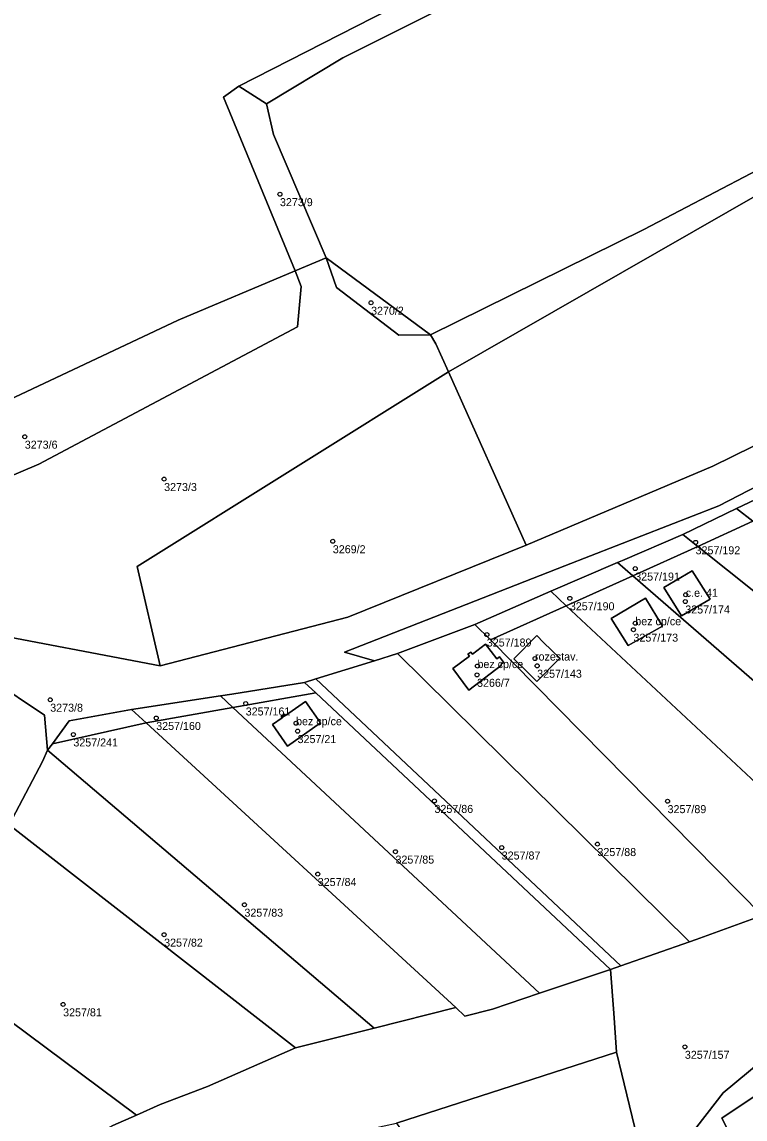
# Model space of a CAD drawing. Extents: x -878211 to -870363, y -1058464 to -1052522.
# Drawn here: x -875941 to -875850.6, y -1056546.8 to -1056409.8 of the extents above; entities that cross this region are included whole.
import ezdxf

# ---------------------------------------------------------------- set-up
doc = ezdxf.new("R2010")
doc.units = 0
for name, color, linetype in [('Definiční body', 7, 'Continuous'), ('Polygon budovy', 7, 'Continuous'), ('Polygon parcely', 7, 'Continuous')]:
    doc.layers.add(name, color=color, linetype=linetype)

msp = doc.modelspace()

# ---------------------------------------------------------------- linework, layer by layer
at = {"layer": 'Definiční body'}
for centre in [(-875908.72, -1056431.28994), (-875897.34, -1056444.84994), (-875940.6, -1056461.57994), (-875923.19, -1056466.86994), (-875902.12, -1056474.63994), (-875856.8, -1056474.76994), (-875864.34, -1056478.04994), (-875872.51, -1056481.75994), (-875858.09, -1056482.15994), (-875858.03, -1056481.31994), (-875864.33, -1056484.86994), (-875882.88, -1056486.28994), (-875864.56, -1056485.67994), (-875884.05, -1056490.21994), (-875876.86, -1056489.27994), (-875876.59, -1056490.18994), (-875884.1, -1056491.31994), (-875937.42, -1056494.42994), (-875913, -1056494.89994), (-875924.18, -1056496.70994), (-875906.71, -1056497.35994), (-875906.52, -1056498.34994), (-875934.53, -1056498.76994), (-875889.42, -1056507.06994), (-875860.3, -1056507.09994), (-875894.29, -1056513.39994), (-875881.02, -1056512.88994), (-875869.06, -1056512.45994), (-875904, -1056516.19994), (-875913.16, -1056520.02994), (-875923.19, -1056523.76994), (-875935.81, -1056532.47994), (-875858.14, -1056537.77994)]:
    msp.add_circle(centre, 0.25, dxfattribs=at)
at = {"layer": 'Polygon budovy'}
for points in [[(-875860.75, -1056480.39), (-875858.56, -1056483.96), (-875854.98, -1056481.88), (-875857.21, -1056478.33)], [(-875867.35, -1056484.26), (-875865.24, -1056487.67), (-875860.92, -1056485.22), (-875863.07, -1056481.72)], [(-875876.64, -1056486.42), (-875879.51, -1056489.32), (-875877.64, -1056491.16), (-875876.64, -1056492.14), (-875873.78, -1056489.23), (-875875.78, -1056487.26)], [(-875881.05, -1056490.09), (-875881.11, -1056490.01), (-875880.78, -1056489.75), (-875881.29, -1056489.08), (-875881.63, -1056489.33), (-875883.03, -1056487.5), (-875884.68, -1056488.72), (-875884.86, -1056488.47), (-875885.25, -1056488.74), (-875885.06, -1056489), (-875887.13, -1056490.54), (-875885.13, -1056493.23)], [(-875908.45, -1056496.67), (-875909.67, -1056497.53), (-875907.78, -1056500.22), (-875903.66, -1056497.31), (-875905.54, -1056494.63), (-875908.03, -1056496.38)]]:
    msp.add_lwpolyline(points, close=True, dxfattribs=at)
at = {"layer": 'Polygon parcely'}
for points in [[(-875913.87, -1056417.81), (-875910.39, -1056420), (-875900.87, -1056414.26), (-875755.32, -1056341.37), (-875757.22, -1056335.33), (-875763.34, -1056337.52), (-875766.68, -1056342.6), (-875782.37, -1056350.62), (-875852.94, -1056386.68)], [(-875902.96, -1056439.22), (-875889.9, -1056448.83), (-875863.27, -1056435.69), (-875823.17, -1056414.73), (-875781.12, -1056394.95), (-875743.9, -1056380.45), (-875744.04, -1056380.27), (-875750.57, -1056356.47), (-875755.32, -1056341.37), (-875900.87, -1056414.26), (-875910.39, -1056420), (-875909.53, -1056423.84)], [(-875823.17, -1056414.73), (-875863.27, -1056435.69), (-875889.9, -1056448.83), (-875889.24, -1056449.96), (-875887.66, -1056453.48), (-875848.49, -1056431.03), (-875820.66, -1056417.69), (-875776.17, -1056398.13), (-875740.55, -1056383.38), (-875726.62, -1056379.84), (-875722.72, -1056378.99), (-875715.8, -1056373.92), (-875723.59, -1056374.09), (-875742.7, -1056382.01), (-875743.9, -1056380.45), (-875781.12, -1056394.95)], [(-875820.66, -1056417.69), (-875848.49, -1056431.03), (-875887.66, -1056453.48), (-875877.97, -1056475.14), (-875854.65, -1056465.25), (-875811.54, -1056444.06), (-875774.36, -1056417.8), (-875733.93, -1056394.77), (-875732.93, -1056390.42), (-875731.48, -1056385.42), (-875722.72, -1056378.99), (-875726.62, -1056379.84), (-875740.55, -1056383.38), (-875776.17, -1056398.13)], [(-875909.53, -1056423.84), (-875910.39, -1056420), (-875913.87, -1056417.81), (-875915.76, -1056419.17), (-875906.83, -1056440.84), (-875902.96, -1056439.22)], [(-875901.64, -1056442.93), (-875902.96, -1056439.22), (-875906.83, -1056440.84), (-875906.09, -1056442.83), (-875906.54, -1056447.84), (-875938.84, -1056465.02), (-875974.8, -1056480.28), (-875974.02, -1056481.33), (-875960.9, -1056484.08), (-875946.92, -1056485.76), (-875923.69, -1056490.17), (-875926.58, -1056477.79), (-875887.66, -1056453.48), (-875889.24, -1056449.96), (-875889.9, -1056448.83), (-875893.87, -1056448.89)], [(-875902.96, -1056439.22), (-875901.64, -1056442.93), (-875893.87, -1056448.89), (-875889.9, -1056448.83)], [(-875977.6, -1056476.09), (-875974.8, -1056480.28), (-875938.84, -1056465.02), (-875906.54, -1056447.84), (-875906.09, -1056442.83), (-875906.83, -1056440.84), (-875921.42, -1056447.02), (-875951.35, -1056461.11)], [(-875900.23, -1056484.13), (-875877.97, -1056475.14), (-875887.66, -1056453.48), (-875926.58, -1056477.79), (-875923.69, -1056490.17)], [(-875851.68, -1056470.53), (-875849.64, -1056472.12), (-875841.76, -1056468.52), (-875843.88, -1056466.82)], [(-875851.68, -1056470.53), (-875858.38, -1056473.79), (-875856.53, -1056475.27), (-875849.64, -1056472.12)], [(-875856.53, -1056475.27), (-875815.96, -1056507.63), (-875807.97, -1056504.72), (-875849.64, -1056472.12)], [(-875856.53, -1056475.27), (-875858.38, -1056473.79), (-875865.92, -1056477.03), (-875866.55, -1056477.3), (-875864.66, -1056478.94)], [(-875864.66, -1056478.94), (-875826.42, -1056512.15), (-875815.96, -1056507.63), (-875856.53, -1056475.27)], [(-875866.55, -1056477.3), (-875874.9, -1056480.88), (-875872.96, -1056482.69), (-875864.66, -1056478.94)], [(-875836.75, -1056516.5), (-875826.42, -1056512.15), (-875864.66, -1056478.94), (-875872.96, -1056482.69)], [(-875860.75, -1056480.39), (-875857.21, -1056478.33), (-875854.98, -1056481.88), (-875858.56, -1056483.96)], [(-875860.75, -1056480.39), (-875858.56, -1056483.96), (-875854.98, -1056481.88), (-875857.21, -1056478.33)], [(-875884.36, -1056485.01), (-875882.43, -1056486.96), (-875872.96, -1056482.69), (-875874.9, -1056480.88)], [(-875860.92, -1056485.22), (-875863.07, -1056481.72), (-875867.35, -1056484.26), (-875865.24, -1056487.67)], [(-875860.92, -1056485.22), (-875865.24, -1056487.67), (-875867.35, -1056484.26), (-875863.07, -1056481.72)], [(-875882.43, -1056486.96), (-875848.5, -1056521.38), (-875836.75, -1056516.5), (-875872.96, -1056482.69)], [(-875856.71, -1056524.36), (-875848.5, -1056521.38), (-875882.43, -1056486.96), (-875884.36, -1056485.01), (-875894.04, -1056488.66), (-875857.58, -1056524.66)], [(-875875.78, -1056487.26), (-875873.78, -1056489.23), (-875876.64, -1056492.14), (-875877.64, -1056491.16), (-875879.51, -1056489.32), (-875876.64, -1056486.42)], [(-875875.78, -1056487.26), (-875876.64, -1056486.42), (-875879.51, -1056489.32), (-875877.64, -1056491.16), (-875876.64, -1056492.14), (-875873.78, -1056489.23)], [(-875857.58, -1056524.66), (-875894.04, -1056488.66), (-875896.9, -1056489.55), (-875904.23, -1056491.82), (-875866.13, -1056527.65)], [(-875887.13, -1056490.54), (-875885.13, -1056493.23), (-875881.05, -1056490.09), (-875881.11, -1056490.01), (-875880.78, -1056489.75), (-875881.29, -1056489.08), (-875881.63, -1056489.33), (-875883.03, -1056487.5), (-875884.68, -1056488.72), (-875884.86, -1056488.47), (-875885.25, -1056488.74), (-875885.06, -1056489)], [(-875887.13, -1056490.54), (-875885.06, -1056489), (-875885.25, -1056488.74), (-875884.86, -1056488.47), (-875884.68, -1056488.72), (-875883.03, -1056487.5), (-875881.63, -1056489.33), (-875881.29, -1056489.08), (-875880.78, -1056489.75), (-875881.11, -1056490.01), (-875881.05, -1056490.09), (-875885.13, -1056493.23)], [(-875914.6, -1056495.39), (-875904.25, -1056493.57), (-875905.64, -1056492.26), (-875914.74, -1056493.74), (-875916.15, -1056493.95)], [(-875904.25, -1056493.57), (-875867.41, -1056528.11), (-875866.13, -1056527.65), (-875904.23, -1056491.82), (-875905.64, -1056492.26)], [(-875925.45, -1056497.31), (-875914.6, -1056495.39), (-875916.15, -1056493.95), (-875927.26, -1056495.64)], [(-875867.41, -1056528.11), (-875904.25, -1056493.57), (-875914.6, -1056495.39), (-875876.28, -1056531.08)], [(-875937.14, -1056499.92), (-875925.45, -1056497.31), (-875927.26, -1056495.64), (-875935.05, -1056497.05)], [(-875914.6, -1056495.39), (-875925.45, -1056497.31), (-875886.74, -1056532.87), (-875885.61, -1056533.95), (-875882.15, -1056533.05), (-875876.28, -1056531.08)], [(-875909.67, -1056497.53), (-875907.78, -1056500.22), (-875903.66, -1056497.31), (-875905.54, -1056494.63), (-875908.03, -1056496.38), (-875908.14, -1056496.21), (-875908.56, -1056496.51), (-875908.45, -1056496.67)], [(-875909.67, -1056497.53), (-875908.45, -1056496.67), (-875908.56, -1056496.51), (-875908.14, -1056496.21), (-875908.03, -1056496.38), (-875905.54, -1056494.63), (-875903.66, -1056497.31), (-875907.78, -1056500.22)], [(-875886.74, -1056532.87), (-875925.45, -1056497.31), (-875937.14, -1056499.92), (-875937.75, -1056500.73), (-875896.96, -1056535.43)], [(-875937.75, -1056500.73), (-875938.39, -1056502.15), (-875942.56, -1056510.03), (-875906.79, -1056537.89), (-875896.96, -1056535.43)], [(-875926.65, -1056546.29), (-875923.7, -1056544.97), (-875917.78, -1056542.73), (-875906.79, -1056537.89), (-875942.56, -1056510.03), (-875951.53, -1056527.78)], [(-875853.35, -1056543.5), (-875840.96, -1056533.23), (-875831.68, -1056529.34), (-875835.59, -1056519.35), (-875836.75, -1056516.5), (-875848.5, -1056521.38), (-875856.71, -1056524.36), (-875857.58, -1056524.66), (-875866.13, -1056527.65), (-875867.41, -1056528.11), (-875867.01, -1056533.55), (-875866.66, -1056538.43), (-875863.09, -1056553.2), (-875871.25, -1056559.53), (-875866.34, -1056568.12), (-875856.28, -1056563.53), (-875856.41, -1056561.99), (-875862.93, -1056555.9)], [(-875856.28, -1056563.53), (-875855.13, -1056563.15), (-875852.79, -1056566.39), (-875841.65, -1056556.72), (-875852.86, -1056561), (-875854.56, -1056556.73), (-875849.56, -1056554.45), (-875853.54, -1056546.69), (-875837.87, -1056536.25), (-875819.27, -1056524.13), (-875831.68, -1056529.34), (-875840.96, -1056533.23), (-875853.35, -1056543.5), (-875862.93, -1056555.9), (-875856.41, -1056561.99)], [(-875926.65, -1056546.29), (-875951.53, -1056527.78), (-875953.65, -1056531.96), (-875968.14, -1056559.94), (-875962.51, -1056565.65), (-875929.59, -1056547.61)], [(-875866.34, -1056568.12), (-875871.25, -1056559.53), (-875863.09, -1056553.2), (-875866.66, -1056538.43), (-875894.17, -1056547.3), (-875868.42, -1056584.3), (-875867.46, -1056583.72), (-875855.64, -1056569.75), (-875856.28, -1056563.53)]]:
    msp.add_lwpolyline(points, close=True, dxfattribs=at)
for points in [[(-876029.25, -1056401.81), (-876043.23, -1056410.28), (-876057.05, -1056420.08), (-876076.28, -1056440.3), (-876084.34, -1056455.28), (-876098.73, -1056474.1), (-876044.68, -1056501.38), (-876017.07, -1056511.44), (-876011.71, -1056513.39), (-876010.45, -1056511.96), (-876008.79, -1056510.06), (-876008.08, -1056509.29), (-876004.89, -1056512.47), (-875996.68, -1056505.95), (-875989.21, -1056500.18), (-875982.31, -1056480.79), (-875974.8, -1056480.28), (-875977.6, -1056476.09), (-875951.35, -1056461.11), (-875921.42, -1056447.02), (-875906.83, -1056440.84), (-875915.76, -1056419.17), (-875913.87, -1056417.81), (-875852.94, -1056386.68)], [(-875733.93, -1056394.77), (-875774.36, -1056417.8), (-875811.54, -1056444.06), (-875854.65, -1056465.25), (-875877.97, -1056475.14), (-875900.23, -1056484.13), (-875923.69, -1056490.17), (-875946.92, -1056485.76)], [(-875944.87, -1056491.87), (-875938.14, -1056496.35), (-875937.75, -1056500.73), (-875937.14, -1056499.92), (-875935.05, -1056497.05), (-875927.26, -1056495.64), (-875916.15, -1056493.95), (-875914.74, -1056493.74), (-875905.64, -1056492.26), (-875904.23, -1056491.82), (-875896.9, -1056489.55), (-875900.66, -1056488.5), (-875873.12, -1056477.71), (-875853.91, -1056470.21), (-875814.01, -1056449.59), (-875770.46, -1056422.13), (-875750.62, -1056411.01)], [(-875814.01, -1056449.59), (-875853.91, -1056470.21), (-875873.12, -1056477.71), (-875900.66, -1056488.5), (-875896.9, -1056489.55), (-875894.04, -1056488.66), (-875884.36, -1056485.01), (-875874.9, -1056480.88), (-875866.55, -1056477.3), (-875865.92, -1056477.03), (-875858.38, -1056473.79), (-875851.68, -1056470.53), (-875843.88, -1056466.82)], [(-875719.03, -1056473.69), (-875779.94, -1056503.64), (-875819.27, -1056524.13), (-875837.87, -1056536.25), (-875853.54, -1056546.69), (-875849.56, -1056554.45), (-875854.56, -1056556.73), (-875852.86, -1056561), (-875841.65, -1056556.72), (-875852.79, -1056566.39), (-875855.64, -1056569.75), (-875855.51, -1056572.16), (-875866.23, -1056586.36), (-875848.77, -1056588.15), (-875821.69, -1056586.22), (-875797.9, -1056580.5), (-875765.09, -1056566.55), (-875759.48, -1056564.16), (-875723.29, -1056542.13)], [(-875942.56, -1056510.03), (-875938.39, -1056502.15), (-875937.75, -1056500.73), (-875938.14, -1056496.35), (-875944.87, -1056491.87)], [(-875949.52, -1056571.85), (-875937.43, -1056564.05), (-875923.69, -1056555.3), (-875909.59, -1056550.64), (-875894.17, -1056547.3), (-875866.66, -1056538.43), (-875867.01, -1056533.55), (-875867.41, -1056528.11), (-875876.28, -1056531.08), (-875882.15, -1056533.05), (-875885.61, -1056533.95), (-875886.74, -1056532.87), (-875896.96, -1056535.43), (-875906.79, -1056537.89), (-875917.78, -1056542.73), (-875923.7, -1056544.97), (-875926.65, -1056546.29), (-875929.59, -1056547.61), (-875962.51, -1056565.65)]]:
    msp.add_lwpolyline(points, dxfattribs=at)

# ---------------------------------------------------------------- texts
at = {"layer": 'Definiční body'}
for s, p in [('3273/9', (-875908.72, -1056432.779)), ('3270/2', (-875897.34, -1056446.339)), ('3273/6', (-875940.6, -1056463.069)), ('3273/3', (-875923.19, -1056468.359)), ('3269/2', (-875902.12, -1056476.129)), ('3257/192', (-875856.8, -1056476.259)), ('3257/191', (-875864.34, -1056479.539)), ('c.e. 41', (-875858.03, -1056481.57)), ('3257/190', (-875872.51, -1056483.249)), ('3257/174', (-875858.09, -1056483.649)), ('bez cp/ce', (-875864.33, -1056485.12)), ('3257/189', (-875882.88, -1056487.779)), ('3257/173', (-875864.56, -1056487.169)), ('rozestav.', (-875876.86, -1056489.53)), ('bez cp/ce', (-875884.05, -1056490.47)), ('3257/143', (-875876.59, -1056491.679)), ('3266/7', (-875884.1, -1056492.809)), ('3273/8', (-875937.42, -1056495.919)), ('3257/161', (-875913, -1056496.389)), ('bez cp/ce', (-875906.71, -1056497.61)), ('3257/160', (-875924.18, -1056498.199)), ('3257/241', (-875934.53, -1056500.259)), ('3257/21', (-875906.52, -1056499.839)), ('3257/86', (-875889.42, -1056508.559)), ('3257/89', (-875860.3, -1056508.589)), ('3257/87', (-875881.02, -1056514.379)), ('3257/88', (-875869.06, -1056513.949)), ('3257/85', (-875894.29, -1056514.889)), ('3257/84', (-875904, -1056517.689)), ('3257/83', (-875913.16, -1056521.519)), ('3257/82', (-875923.19, -1056525.259)), ('3257/81', (-875935.81, -1056533.969)), ('3257/157', (-875858.14, -1056539.269))]:
    msp.add_text(s, height=0.999996, dxfattribs=at).set_placement(p)

doc.saveas('drawing.dxf')
